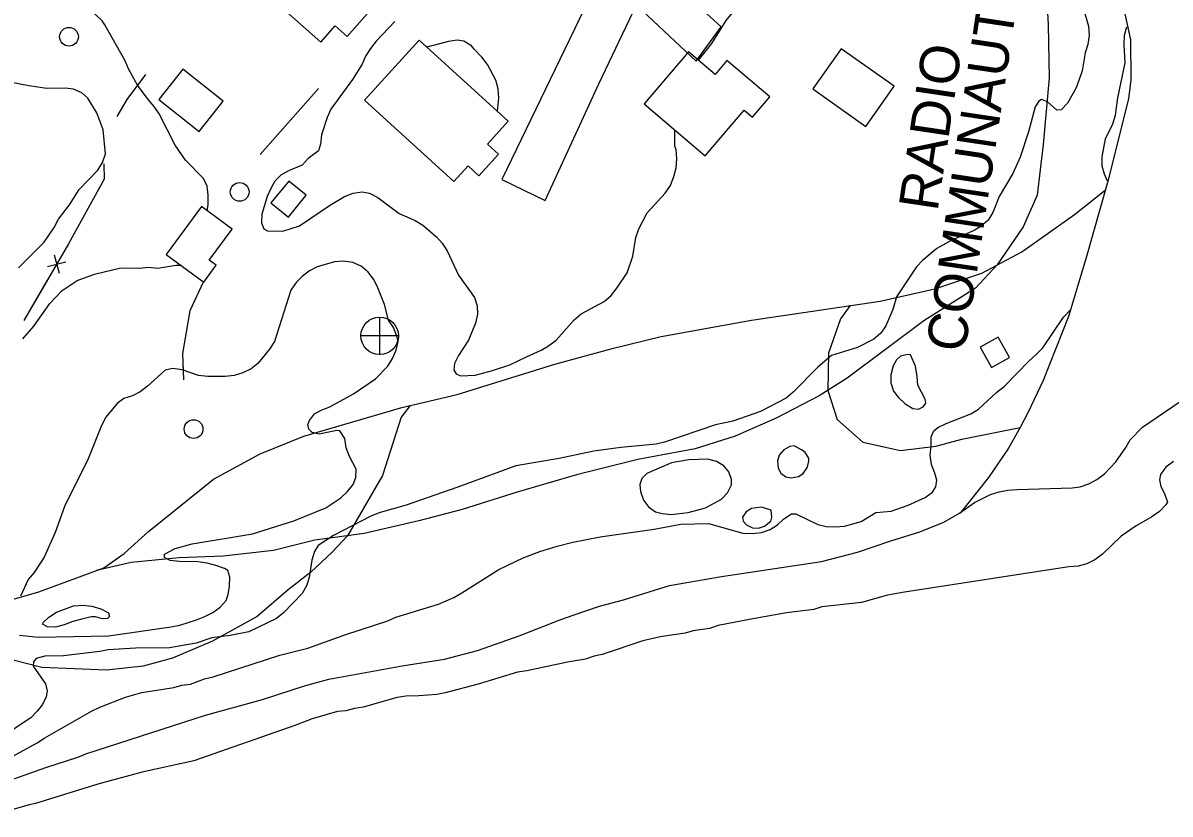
# Model space of a CAD drawing. Extents: x 282461 to 284471, y 5554090 to 5557646.
# Drawn here: x 282851.1 to 282973.4, y 5554553.6 to 5554638 of the extents above; entities that cross this region are included whole.
import ezdxf

# ---------------------------------------------------------------- set-up
doc = ezdxf.new("R2010")
doc.units = 0
for name, color, linetype in [('Niveau 1', 7, 'Continuous'), ('Niveau 19', 7, 'Continuous'), ('Niveau 2', 7, 'Continuous'), ('Niveau 22', 7, 'Continuous'), ('Niveau 31', 7, 'Continuous'), ('Niveau 34', 7, 'Continuous'), ('Niveau 36', 7, 'Continuous'), ('Niveau 37', 7, 'Continuous'), ('Niveau 4', 7, 'Continuous')]:
    doc.layers.add(name, color=color, linetype=linetype)

msp = doc.modelspace()

# ---------------------------------------------------------------- linework, layer by layer
at = {"layer": 'Niveau 1'}
for points in [[(282899.19, 5554635.17), (282898.9, 5554635.51), (282898.08, 5554636.02), (282897.39, 5554636.13), (282896.46, 5554636), (282894.15, 5554635.38)], [(282901.7, 5554628.52), (282901.82, 5554629.95), (282901.75, 5554630.93), (282901.5, 5554631.85), (282900.61, 5554633.52), (282900.02, 5554634.32), (282899.19, 5554635.17)], [(282857.39, 5554574.38), (282856.41, 5554574.14), (282855.49, 5554573.78), (282854.57, 5554573.53), (282853.7, 5554573.57), (282853.18, 5554573.86), (282853.29, 5554574.09), (282853.86, 5554574.62), (282854.66, 5554575.15), (282856.5, 5554575.81), (282857.48, 5554575.89), (282858.46, 5554575.79), (282859.39, 5554575.51), (282860.21, 5554575.06), (282860.33, 5554574.66), (282860.1, 5554574.48), (282859.58, 5554574.42), (282858.83, 5554574.64), (282858.37, 5554574.63), (282857.39, 5554574.38)]]:
    msp.add_lwpolyline(points, dxfattribs=at)
at = {"layer": 'Niveau 19'}
for points in [[(282941.68, 5554668.78), (282951.69, 5554659.89), (282956.21, 5554656.18), (282958.09, 5554654.52), (282959.78, 5554653.01), (282962.44, 5554650.37), (282964.78, 5554647.32), (282966.58, 5554644.26), (282968.25, 5554640.27), (282969.16, 5554636.15), (282969.18, 5554631.9), (282968.93, 5554629.86), (282966.7, 5554620.95), (282964.4, 5554612.8), (282962.53, 5554606.68), (282959.86, 5554599.85), (282958.26, 5554596.45), (282957.38, 5554594.84), (282956.16, 5554592.63), (282954.01, 5554589.49), (282951.01, 5554585.69)], [(282911.75, 5554647.87), (282912.34, 5554646.26), (282912.66, 5554644.41), (282912.57, 5554643.31), (282911.96, 5554641.62), (282902.15, 5554621.29), (282906.75, 5554619.05), (282912.5, 5554631.46), (282916.11, 5554639.08), (282916.56, 5554639.79), (282922.87, 5554633.89), (282925.53, 5554637.57), (282921.56, 5554641.23), (282918.83, 5554644.09), (282922.48, 5554649.58)]]:
    msp.add_lwpolyline(points, dxfattribs=at)
at = {"layer": 'Niveau 2'}
for points in [[(282923.12, 5554634.01), (282924.52, 5554635.76), (282926.04, 5554638.22), (282927.91, 5554640.5), (282928.87, 5554642.14), (282929.31, 5554642.96), (282929.53, 5554643.89), (282930.16, 5554647.72), (282930.71, 5554649.58), (282931.43, 5554651.39), (282932, 5554652.2), (282932.27, 5554652.96), (282933.39, 5554655.18), (282934.35, 5554656.82), (282935.99, 5554659.27), (282936.31, 5554659.79)], [(282859.84, 5554637.78), (282859.54, 5554638.18), (282858.83, 5554638.87), (282856.43, 5554640.45), (282855.56, 5554640.9), (282852.77, 5554641.67), (282848.51, 5554643.74)], [(282964.14, 5554639.47), (282964.69, 5554637.63), (282964.76, 5554636.65), (282964.6, 5554635.66), (282964.33, 5554634.78), (282964.01, 5554632.87), (282963.68, 5554631.94), (282963.35, 5554631.06), (282962.45, 5554629.43), (282961.77, 5554628.72), (282961.3, 5554628.65), (282960.3, 5554629.57), (282959.66, 5554629.79), (282959.38, 5554629.61), (282958.98, 5554629.02), (282958.27, 5554626.35), (282957.39, 5554623.67), (282956.61, 5554621.92), (282955.14, 5554619.46), (282954.48, 5554617.77), (282953.97, 5554616.95), (282953.23, 5554616.3), (282952.48, 5554615.83), (282950.12, 5554614.81), (282948.52, 5554613.91), (282947.03, 5554612.67), (282946.35, 5554611.97), (282944.2, 5554608.75), (282943.82, 5554607.41), (282943.09, 5554605.66), (282942.53, 5554604.9), (282941.79, 5554604.25), (282940.06, 5554603.35), (282937.3, 5554602.5), (282935.81, 5554601.26), (282933.19, 5554598.61), (282932.45, 5554597.96), (282929.7, 5554596.53), (282926.76, 5554595.5), (282924.92, 5554595.13), (282919.5, 5554593.25), (282918.58, 5554593.06), (282914.82, 5554592.71), (282911.94, 5554592.32), (282908.24, 5554591.51)], [(282890.75, 5554638.13), (282888.76, 5554636.01), (282888.14, 5554635.25), (282887.63, 5554634.43), (282887.24, 5554633.56), (282886.23, 5554631.92), (282883.91, 5554628.76), (282883.52, 5554627.89), (282882.91, 5554626.02), (282882.81, 5554625.04), (282882.59, 5554624.34), (282881.51, 5554623.51), (282880.88, 5554622.81), (282879.39, 5554622.21), (282878.59, 5554621.73), (282877.96, 5554621.09), (282877.51, 5554620.33), (282877.12, 5554619.45), (282876.58, 5554617.59), (282876.53, 5554616.66), (282876.78, 5554616.03), (282877.18, 5554615.81), (282878.8, 5554615.77), (282880.59, 5554616.32), (282883.79, 5554618.51), (282885.39, 5554619.47), (282886.31, 5554619.83), (282887.24, 5554619.96), (282888.05, 5554619.8), (282888.92, 5554619.35), (282891.21, 5554617.65), (282892.9, 5554616.92), (282893.72, 5554616.41), (282895.18, 5554615.16), (282895.77, 5554614.48), (282896.31, 5554613.67), (282897.51, 5554611.09), (282899.22, 5554608.68), (282899.53, 5554607.82), (282899.54, 5554606.9), (282899.33, 5554605.97), (282898.6, 5554604.16), (282897.53, 5554602.52), (282897.09, 5554601.65), (282897.04, 5554600.95), (282897.28, 5554600.55), (282897.74, 5554600.33), (282899.3, 5554600.41), (282901.15, 5554600.9), (282902.99, 5554601.51), (282904.77, 5554602.35)], [(282870.75, 5554617.94), (282870.86, 5554618.61), (282870.85, 5554619.59), (282870.72, 5554620.58), (282870.35, 5554621.38), (282868.41, 5554623.32), (282867.34, 5554624.93), (282865.61, 5554628.26), (282865.08, 5554629.06), (282864.43, 5554629.8), (282863.3, 5554631.35), (282862.35, 5554633.07), (282861.98, 5554633.94), (282859.84, 5554637.78)], [(282966.71, 5554621.08), (282966.39, 5554621.85), (282966.14, 5554622.71), (282966.12, 5554623.7), (282966.5, 5554625.62), (282967.28, 5554627.2), (282967.56, 5554628.13), (282967.82, 5554629.99), (282968.57, 5554633.71), (282968.48, 5554635.68), (282968.52, 5554636.67), (282968.78, 5554637.56)], [(282850.62, 5554611.87), (282853.35, 5554614.58), (282854.43, 5554616.16), (282854.88, 5554617.04), (282856.07, 5554618.56), (282857.08, 5554620.2), (282859.08, 5554622.26), (282859.58, 5554623.08), (282859.91, 5554624.01), (282859.64, 5554626.56), (282858.97, 5554628.4), (282858.02, 5554629.95), (282857.37, 5554630.52), (282856.5, 5554630.91), (282855.63, 5554631.02), (282853.66, 5554630.99), (282851.74, 5554631.25), (282849.88, 5554631.62)], [(282904.77, 5554602.35), (282906.32, 5554603.07), (282907.12, 5554603.54), (282907.92, 5554604.13), (282909.85, 5554606.3), (282910.59, 5554606.95), (282913.06, 5554608.26), (282913.8, 5554608.91), (282914.42, 5554609.67), (282915.49, 5554611.31), (282916.1, 5554613.11), (282916.41, 5554615.09), (282916.74, 5554616.02), (282917.64, 5554617.71), (282919.57, 5554619.83), (282920.14, 5554620.64), (282920.47, 5554621.58), (282920.74, 5554622.51), (282920.79, 5554623.49), (282920.71, 5554624.47), (282920.59, 5554624.82), (282920.57, 5554626.21), (282920.6, 5554626.48)], [(282850.73, 5554572.69), (282852.75, 5554572.49), (282860.21, 5554572.61), (282866.9, 5554573.58), (282867.82, 5554573.77), (282869.61, 5554574.31), (282870.47, 5554574.67), (282871.33, 5554575.09), (282872.13, 5554575.68), (282872.75, 5554576.39), (282872.97, 5554577.03), (282873.13, 5554577.9), (282873.17, 5554578.88), (282872.93, 5554579.57), (282872.58, 5554579.8), (282871.65, 5554580.13), (282870.72, 5554580.35), (282869.74, 5554580.51), (282867.77, 5554580.53), (282866.78, 5554580.64), (282866.2, 5554580.97), (282866.19, 5554581.32), (282867.34, 5554581.92), (282869.13, 5554582.41), (282875.58, 5554583.49), (282879.96, 5554584.89), (282883.4, 5554586.27), (282885, 5554587.34), (282885.69, 5554587.99), (282886.31, 5554588.75), (282886.59, 5554589.51), (282886.63, 5554590.37), (282885.91, 5554591.75), (282885.55, 5554592.67), (282885.42, 5554593.65), (282884.89, 5554594.46), (282884.54, 5554594.51), (282882.69, 5554594.13), (282881.94, 5554594.29), (282881.59, 5554594.64), (282881.46, 5554595.16), (282881.63, 5554595.56), (282882.19, 5554596.27), (282882.88, 5554596.68), (282883.8, 5554597.04), (282886.32, 5554598.41), (282888.67, 5554600.01), (282889.98, 5554601.36), (282890.48, 5554602.18), (282890.87, 5554603.06), (282891.09, 5554603.99), (282890.96, 5554604.56), (282890.6, 5554605.48), (282890.07, 5554606.28), (282889.63, 5554607.96), (282888.91, 5554609.74), (282888.49, 5554610.6), (282887.9, 5554611.4), (282887.14, 5554612.03), (282886.26, 5554612.42), (282885.28, 5554612.58), (282884.3, 5554612.5), (282882.45, 5554611.95), (282881.65, 5554611.54), (282880.85, 5554610.94), (282880.23, 5554610.3), (282879.66, 5554609.48), (282877.9, 5554604.01), (282877.39, 5554603.19), (282876.15, 5554601.67), (282875.41, 5554601.08), (282874.55, 5554600.66), (282873.63, 5554600.36), (282872.64, 5554600.28), (282870.79, 5554600.26), (282869.81, 5554600.36), (282868.06, 5554600.97), (282867.08, 5554601.12), (282866.27, 5554600.94), (282864.39, 5554599.23), (282863.59, 5554598.64), (282862.79, 5554598.22), (282861.87, 5554597.92), (282861.13, 5554597.39), (282859.94, 5554595.92), (282859.49, 5554595.05), (282858.04, 5554591.49), (282855.53, 5554586.42), (282854.53, 5554583.63), (282853.36, 5554581.01), (282852.29, 5554579.37), (282851.67, 5554578.61), (282850.83, 5554576.86)], [(282851.08, 5554604.29), (282852.27, 5554605.64), (282853.97, 5554608.04), (282854.59, 5554608.74), (282855.28, 5554609.45), (282856.88, 5554610.52), (282858.72, 5554611.18), (282861.54, 5554611.86), (282863.51, 5554611.83), (282864.49, 5554611.91), (282865.48, 5554611.81), (282867.38, 5554612.13), (282867.91, 5554612.14)], [(282947.95, 5554590.89), (282947.81, 5554591.88), (282947.91, 5554592.86), (282947.9, 5554593.85), (282948.18, 5554594.49), (282948.63, 5554594.84), (282949.5, 5554595.26), (282952.15, 5554596.29), (282952.95, 5554596.77), (282954.89, 5554598.59), (282955.69, 5554599.19), (282958.37, 5554601.95), (282959.11, 5554602.6), (282959.8, 5554603.31), (282962, 5554606.59), (282962.78, 5554607.4)], [(282946.23, 5554601.36), (282945.69, 5554602.57), (282945.4, 5554602.63), (282944.65, 5554602.44), (282944.2, 5554602.03), (282943.86, 5554601.39), (282943.59, 5554600.45), (282943.6, 5554599.59), (282943.9, 5554598.72), (282944.44, 5554598.03), (282945.14, 5554597.35), (282945.96, 5554596.84), (282946.54, 5554596.79), (282947.06, 5554597.03), (282947.34, 5554597.44), (282947.28, 5554597.85), (282946.5, 5554599.34), (282946.43, 5554600.27), (282946.23, 5554601.36)], [(282962.93, 5554588.38), (282963.79, 5554588.51), (282964.72, 5554588.82), (282965.58, 5554589.29), (282966.38, 5554589.89), (282967.58, 5554591.18), (282968.66, 5554592.71), (282969.11, 5554593.53), (282970.42, 5554594.88), (282974.43, 5554597.61)], [(282934.46, 5554592.15), (282934.17, 5554592.43), (282933.29, 5554592.88), (282932.83, 5554592.82), (282932.2, 5554592.46), (282931.69, 5554591.87), (282931.52, 5554591.29), (282931.59, 5554590.48), (282931.89, 5554589.96), (282932.42, 5554589.57), (282933, 5554589.46), (282933.75, 5554589.59), (282934.26, 5554589.94), (282934.72, 5554590.59), (282934.88, 5554591.28), (282934.87, 5554591.57), (282934.46, 5554592.15)], [(282908.24, 5554591.51), (282903.63, 5554590.74), (282897.36, 5554588.44), (282891.95, 5554586.56), (282889.18, 5554585.77), (282888.26, 5554585.41), (282884.19, 5554583.32), (282882.58, 5554582.25), (282882.19, 5554581.6), (282881.91, 5554580.67), (282881.6, 5554578.82), (282881.32, 5554577.94), (282880.87, 5554577.13), (282878.88, 5554575.07), (282878.14, 5554574.48), (282875.16, 5554573.04), (282873.19, 5554572.66), (282871.23, 5554572.4), (282869.56, 5554571.85), (282866.73, 5554571.35), (282863.09, 5554571.29), (282860.2, 5554571.13), (282859.28, 5554570.94), (282855.41, 5554570.48), (282853.44, 5554570.45), (282852.52, 5554570.2), (282852.23, 5554569.85), (282852.18, 5554569.39), (282853.49, 5554567.49), (282853.67, 5554566.74), (282853.57, 5554566.11), (282853.18, 5554565.29), (282852.61, 5554564.59), (282851.93, 5554563.88), (282849.75, 5554562.4)], [(282850.1, 5554559.82), (282852.63, 5554561.19), (282853.43, 5554561.73), (282858.42, 5554564.58), (282859.28, 5554565), (282862.04, 5554566.09), (282863.77, 5554566.58), (282867.18, 5554567.1), (282868.04, 5554567.34), (282868.97, 5554567.47), (282870.46, 5554568.02), (282871.39, 5554568.26), (282878.47, 5554570.57), (282881.47, 5554571.31), (282885.5, 5554572.77), (282890, 5554574.23), (282890.86, 5554574.59), (282895.41, 5554575.99), (282897.02, 5554576.71), (282897.88, 5554577.19), (282901.84, 5554579.69), (282904.42, 5554580.94), (282906.21, 5554581.61), (282908.05, 5554582.16), (282909.73, 5554582.59), (282912.61, 5554583.16), (282918.39, 5554584), (282921.22, 5554584.51), (282924.18, 5554584.61), (282927.85, 5554583.57), (282928.83, 5554583.52), (282929.81, 5554583.65), (282930.74, 5554583.96), (282931.54, 5554584.44), (282932.22, 5554585.08), (282933.03, 5554585.62), (282933.49, 5554585.62), (282935.83, 5554584.5), (282936.7, 5554584.28), (282937.68, 5554584.24), (282938.67, 5554584.31), (282940.46, 5554584.81), (282942.01, 5554585.76), (282943.63, 5554585.9), (282945.47, 5554586.56), (282947.25, 5554587.35), (282948.05, 5554587.94), (282948.39, 5554588.52), (282948.5, 5554589.22), (282948.31, 5554589.97), (282947.95, 5554590.89)], [(282924.11, 5554591.46), (282922.08, 5554591.37), (282920.24, 5554591.06), (282917.59, 5554589.91), (282917.08, 5554589.39), (282916.86, 5554588.74), (282916.93, 5554587.99), (282917.23, 5554587.07), (282917.77, 5554586.38), (282918.53, 5554585.82), (282919.23, 5554585.65), (282920.21, 5554585.55), (282922, 5554585.75), (282923.85, 5554586.25), (282925.57, 5554587.2), (282926.19, 5554587.85), (282926.64, 5554588.72), (282926.63, 5554589.3), (282926.33, 5554590.11), (282925.8, 5554590.74), (282925.04, 5554591.19), (282924.11, 5554591.46)], [(282845.78, 5554555.83), (282853.55, 5554558.56), (282856.96, 5554559.66), (282857.82, 5554560.02), (282870.56, 5554564.16), (282876.62, 5554565.82), (282881.11, 5554567.28), (282883.71, 5554568.01), (282891.51, 5554569.41), (282896.02, 5554570.12), (282899.54, 5554571.04), (282903.98, 5554572.62), (282908.42, 5554574.37), (282909.86, 5554574.86), (282912.57, 5554575.77), (282915.11, 5554576.45), (282920.01, 5554577.97), (282925.56, 5554578.93), (282936.21, 5554580.54), (282940.07, 5554581.53), (282943.59, 5554582.75), (282946.71, 5554583.72), (282949.24, 5554584.75), (282950.91, 5554585.7), (282952.51, 5554586.83), (282954.24, 5554587.67), (282955.16, 5554587.97), (282956.09, 5554588.16), (282957.07, 5554588.23), (282962.93, 5554588.38)], [(282929.81, 5554586.34), (282928.77, 5554586.21), (282928.2, 5554585.85), (282927.8, 5554585.27), (282927.86, 5554584.86), (282928.22, 5554584.46), (282928.86, 5554584.12), (282929.5, 5554584.08), (282930.13, 5554584.32), (282930.82, 5554584.85), (282930.93, 5554585.26), (282930.86, 5554586.01), (282929.81, 5554586.34)]]:
    msp.add_lwpolyline(points, dxfattribs=at)
at = {"layer": 'Niveau 22'}
for points in [[(282959.89, 5554646.8), (282960.39, 5554637.77), (282960.48, 5554632.1), (282959.85, 5554624.99), (282959.2, 5554619.62), (282957.7, 5554616.21), (282954.95, 5554612.18), (282952.64, 5554609.67), (282947.14, 5554606.22), (282938.95, 5554600.1), (282935.97, 5554598.2), (282931.38, 5554595.81), (282927.01, 5554593.89), (282922.75, 5554592.55), (282916.63, 5554591.41), (282910.11, 5554589.77), (282903.77, 5554587.93), (282897.9, 5554586.1), (282893.28, 5554584.87), (282887.47, 5554583.54), (282882.22, 5554582.8), (282877.79, 5554581.73), (282872.43, 5554581.1), (282867.76, 5554580.95), (282862.63, 5554580.45), (282858.95, 5554579.58)], [(282848.76, 5554576.14), (282852.81, 5554577.32), (282859.71, 5554579.86), (282861.88, 5554581.4), (282864.5, 5554583.75), (282871.41, 5554589.33), (282876.38, 5554592.03), (282881.03, 5554593.92), (282891.5, 5554596.98), (282897.38, 5554598.34), (282907.79, 5554601.6), (282914.06, 5554603.28), (282919.13, 5554604.52), (282928.77, 5554606.26), (282942.46, 5554608.3), (282948.29, 5554609.63), (282953.31, 5554611.3), (282957.56, 5554613.57), (282963.19, 5554617.54), (282966.46, 5554620.12)], [(282939.26, 5554607.84), (282938.25, 5554606.4), (282936.98, 5554602.76), (282936.9, 5554598.79), (282937.87, 5554595.68), (282940.63, 5554593.26), (282944.65, 5554592.36), (282948.41, 5554592.84), (282951.18, 5554593.58), (282957.38, 5554594.84)], [(282892.39, 5554597.18), (282891.4, 5554595.94), (282889.41, 5554589.7), (282885.69, 5554583.29), (282884.05, 5554581.53), (282881.77, 5554579.41), (282879.37, 5554577.52), (282876.06, 5554574.69), (282871.29, 5554572.03), (282867.04, 5554570.23), (282863.92, 5554569.37), (282859.99, 5554568.96), (282853.12, 5554569.24), (282847.38, 5554570.7), (282843.74, 5554571.37), (282839, 5554571.18), (282834.86, 5554570.82)]]:
    msp.add_lwpolyline(points, dxfattribs=at)
at = {"layer": 'Niveau 31'}
for points in [[(282888.78, 5554642.44), (282879.09, 5554651.04), (282873.25, 5554644.46), (282882.85, 5554635.93), (282884.38, 5554637.65), (282885.66, 5554636.51), (282887.8, 5554638.93), (282886.61, 5554639.99), (282888.78, 5554642.44)], [(282902.82, 5554627.51), (282893.32, 5554636.13), (282887.5, 5554629.72), (282897.04, 5554621.06), (282898.54, 5554622.72), (282899.68, 5554621.68), (282901.78, 5554623.99), (282900.6, 5554625.06), (282902.82, 5554627.51)], [(282917.3, 5554629.33), (282923.81, 5554623.79), (282927.96, 5554628.66), (282928.85, 5554627.91), (282930.7, 5554630.08), (282926.13, 5554633.96), (282924.87, 5554632.48), (282922.03, 5554634.9), (282917.3, 5554629.33)], [(282943.97, 5554631.23), (282938.33, 5554635.22), (282935.3, 5554630.93), (282940.94, 5554626.94), (282943.97, 5554631.23)], [(282872.45, 5554629.64), (282868.14, 5554633.04), (282865.59, 5554629.81), (282869.89, 5554626.41), (282872.45, 5554629.64)], [(282881.29, 5554619.6), (282879.43, 5554621.11), (282877.53, 5554618.77), (282879.4, 5554617.26), (282881.29, 5554619.6)], [(282873.39, 5554615.98), (282870.13, 5554618.38), (282866.37, 5554613.26), (282870.38, 5554610.32), (282871.71, 5554612.13), (282870.96, 5554612.68), (282873.39, 5554615.98)], [(282955.05, 5554604.45), (282953.13, 5554603.39), (282954.32, 5554601.24), (282956.24, 5554602.3), (282955.05, 5554604.45)]]:
    msp.add_lwpolyline(points, dxfattribs=at)
at = {"layer": 'Niveau 34'}
for p, q in [((282889.11, 5554606.59), (282889.11, 5554602.59)), ((282891.11, 5554604.59), (282887.11, 5554604.59))]:
    msp.add_line(p, q, dxfattribs=at)
msp.add_circle((282889.12, 5554604.6), 2, dxfattribs=at)
at = {"layer": 'Niveau 36'}
for centre in [(282856.01, 5554636.5), (282874.2, 5554619.95), (282869.29, 5554594.66)]:
    msp.add_circle(centre, 1, dxfattribs=at)
at = {"layer": 'Niveau 37'}
for p, q in [((282853.73, 5554612), (282855.67, 5554612.51)), ((282854.44, 5554613.23), (282854.95, 5554611.29))]:
    msp.add_line(p, q, dxfattribs=at)
for points in [[(282864.18, 5554632.46), (282862.19, 5554629.8), (282861.09, 5554628)], [(282864.18, 5554632.46), (282862.19, 5554629.8), (282861.09, 5554628)], [(282882.62, 5554630.98), (282876.38, 5554623.94)], [(282882.62, 5554630.98), (282876.38, 5554623.94)], [(282859.73, 5554622.94), (282859.76, 5554621.32), (282855.95, 5554614.4), (282851.19, 5554606.25)], [(282859.73, 5554622.94), (282859.76, 5554621.32), (282855.95, 5554614.4), (282855.71, 5554613.99)], [(282853.69, 5554610.53), (282851.19, 5554606.25)], [(282870.33, 5554610.4), (282868.89, 5554607.28), (282868.11, 5554602.73), (282868.2, 5554599.93)], [(282870.33, 5554610.4), (282868.89, 5554607.28), (282868.11, 5554602.73), (282868.17, 5554600.78)]]:
    msp.add_lwpolyline(points, dxfattribs=at)
at = {"layer": 'Niveau 4'}
msp.add_lwpolyline([(282973.72, 5554591.19), (282972.91, 5554590.59), (282972.35, 5554589.83), (282972.24, 5554589.25), (282972.37, 5554588.55), (282972.79, 5554587.8), (282973.09, 5554586.88), (282972.92, 5554586.59), (282972.24, 5554585.88), (282971.43, 5554585.29), (282969.77, 5554584.33), (282968.16, 5554583.26), (282966.16, 5554581.32), (282965.36, 5554580.72), (282964.5, 5554580.3), (282963.57, 5554580.06), (282962.59, 5554579.98), (282945.05, 5554577.27), (282943.25, 5554576.96), (282940.48, 5554576.16), (282936.25, 5554575.69), (282935.39, 5554575.44), (282932.49, 5554575.05), (282928.73, 5554574.41), (282925.21, 5554573.72), (282924.28, 5554573.41), (282922.55, 5554573.15), (282921.68, 5554572.91), (282919.02, 5554572.52), (282917.17, 5554572.08), (282912.84, 5554570.62), (282911.98, 5554570.44), (282911.05, 5554570.13), (282909.14, 5554569.81), (282904.81, 5554568.87), (282903.82, 5554568.74), (282899.61, 5554567.46), (282896.09, 5554566.53), (282895.22, 5554566.35), (282893.31, 5554566.2), (282891.92, 5554566.18), (282890.99, 5554566.05), (282887.35, 5554565.01), (282886.43, 5554564.88), (282885.51, 5554564.63), (282884.64, 5554564.56), (282881.92, 5554563.76), (282880.08, 5554563.04), (282869.3, 5554559.27), (282863.81, 5554558.09), (282859.07, 5554556.79), (282852.44, 5554554.72), (282851.75, 5554554.59), (282848.28, 5554553.61)], dxfattribs=at)

# ---------------------------------------------------------------- texts
at = {"layer": 'Niveau 31'}
for s, p in [('COMMUNAUTAIRE', (282951.5, 5554602.73)), ('RADIO', (282948.58, 5554617.79))]:
    msp.add_text(s, height=4.2, rotation=81.5139, dxfattribs=at).set_placement(p)

doc.saveas('drawing.dxf')
